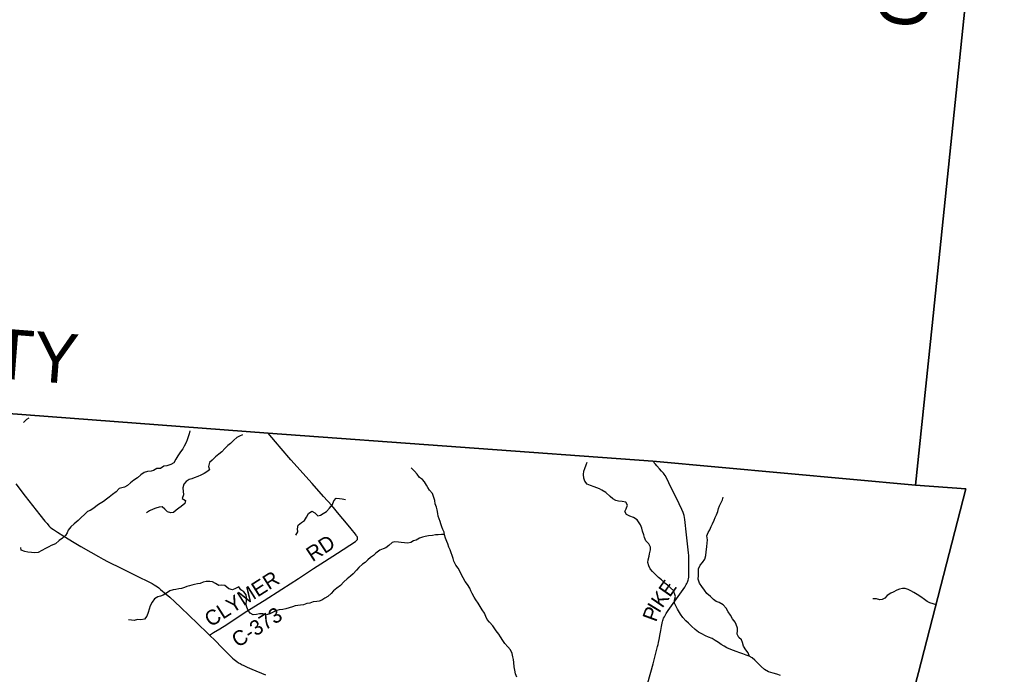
# Model space of a CAD drawing. Extents: x 1410790 to 1770854, y 566777 to 831614.
# Drawn here: x 1666001 to 1685565, y 729995 to 743103 of the extents above; entities that cross this region are included whole.
import ezdxf

# ---------------------------------------------------------------- set-up
doc = ezdxf.new("R2010")
doc.units = 0
for name, color, linetype in [('GM_X_Adjacent_County', 7, 'Continuous'), ('GM_X_Adjacent_County_Text', 7, 'Continuous'), ('GM_X_County', 7, 'Continuous'), ('GM_X_County_Road', 7, 'Continuous'), ('GM_X_County_Road_Text', 7, 'Continuous'), ('GM_X_Minor_River', 7, 'Continuous'), ('GM_X_State_Route', 7, 'Continuous'), ('GM_X_Township', 7, 'Continuous')]:
    doc.layers.add(name, color=color, linetype=linetype)

msp = doc.modelspace()

# ---------------------------------------------------------------- linework, layer by layer
at = {"layer": 'GM_X_Adjacent_County'}
for points in [[(1639977, 737470), (1650344, 736470), (1651329, 736382), (1653397, 736156), (1659279, 735723), (1662786, 735450), (1665246, 735256), (1670982, 734826), (1678682, 734265), (1683945, 733787), (1684275, 736981), (1685199, 745913)], [(1685199, 745913), (1684275, 736981), (1683945, 733787), (1684953, 733708), (1684001, 730032), (1682793, 725485), (1682151, 722960), (1679960, 714686), (1678799, 710581), (1678275, 708636), (1678251, 708551), (1678219, 708431), (1678208, 708390), (1677705, 706513), (1677306, 705159), (1677288, 705091), (1675992, 700009), (1675442, 698008), (1674497, 694126), (1674406, 693762), (1674339, 693310), (1672358, 684641), (1671974, 683181), (1671693, 682151)]]:
    msp.add_lwpolyline(points, dxfattribs=at)
at = {"layer": 'GM_X_County'}
msp.add_lwpolyline([(1639977, 737470), (1650344, 736470), (1651329, 736382), (1653397, 736156), (1659279, 735723), (1662786, 735450), (1665246, 735256), (1670982, 734826), (1678682, 734265), (1683945, 733787), (1684953, 733708), (1684001, 730032), (1682793, 725485), (1682151, 722960), (1679960, 714686), (1678799, 710581)], dxfattribs=at)
at = {"layer": 'GM_X_County_Road'}
for points in [[(1669808, 730783), (1669886, 730832), (1670009, 730909), (1670151, 730998), (1670522, 731239), (1670898, 731473), (1671256, 731704), (1671586, 731918), (1671889, 732113), (1672109, 732256), (1672370, 732426), (1672728, 732659), (1672740, 732668), (1672748, 732674), (1672754, 732680), (1672758, 732685), (1672763, 732690), (1672766, 732696), (1672768, 732702), (1672769, 732707), (1672770, 732714), (1672771, 732723), (1672770, 732731), (1672769, 732737), (1672767, 732743), (1672765, 732749), (1672760, 732757), (1672752, 732769), (1672742, 732784), (1672726, 732804), (1672640, 732909), (1672546, 733022), (1672401, 733200), (1672253, 733376), (1672090, 733560), (1671860, 733816), (1671434, 734293), (1671240, 734515), (1671125, 734654), (1670982, 734826)], [(1678585, 729828), (1678687, 730208), (1678759, 730478), (1678777, 730552), (1678787, 730598), (1678796, 730637), (1678809, 730698), (1678830, 730810), (1678842, 730875), (1678854, 730954), (1678861, 730990), (1678867, 731019), (1678871, 731034), (1678875, 731051), (1678882, 731072), (1678890, 731097), (1678900, 731119), (1678914, 731149), (1678930, 731178), (1678952, 731213), (1678993, 731274), (1679190, 731557), (1679321, 731745), (1679339, 731772), (1679354, 731797), (1679365, 731816), (1679377, 731841), (1679387, 731865), (1679392, 731883), (1679398, 731906), (1679400, 731922), (1679401, 731938), (1679405, 732003), (1679407, 732331), (1679405, 732376), (1679400, 732429), (1679358, 732787), (1679322, 733097), (1679308, 733177), (1679290, 733240), (1679265, 733300), (1679156, 733521), (1679039, 733756), (1678967, 733903), (1678927, 733974), (1678907, 734003), (1678894, 734022), (1678875, 734044), (1678858, 734066), (1678815, 734114), (1678766, 734171), (1678739, 734202), (1678682, 734265)]]:
    msp.add_lwpolyline(points, dxfattribs=at)
at = {"layer": 'GM_X_Minor_River'}
for points in [[(1666190, 735128), (1666144, 735100), (1666082, 735035)], [(1669411, 734874), (1669397, 734814), (1669379, 734748), (1669361, 734692), (1669336, 734640), (1669298, 734562), (1669272, 734510), (1669224, 734450), (1669169, 734371), (1669133, 734301), (1669089, 734231), (1669028, 734195), (1668952, 734174), (1668894, 734166), (1668824, 734118), (1668754, 734117), (1668686, 734077), (1668634, 734061), (1668566, 734058), (1668494, 734040), (1668430, 733988), (1668361, 733929), (1668287, 733887), (1668225, 733833), (1668161, 733777), (1668103, 733746), (1668047, 733732), (1667995, 733718), (1667934, 733652), (1667864, 733599), (1667796, 733545), (1667746, 733501), (1667681, 733460), (1667619, 733418), (1667565, 733382), (1667487, 733326), (1667419, 733279), (1667365, 733255), (1667300, 733197), (1667236, 733136), (1667178, 733074), (1667094, 733010), (1667027, 732950), (1666977, 732883), (1666957, 732831), (1666921, 732779), (1666860, 732723), (1666796, 732675), (1666720, 732610), (1666638, 732574), (1666586, 732552), (1666519, 732513), (1666449, 732473), (1666375, 732433), (1666305, 732428), (1666239, 732434), (1666169, 732442), (1666105, 732455), (1666036, 732481), (1666026, 732535)], [(1670469, 734790), (1670406, 734765), (1670356, 734737), (1670290, 734685), (1670224, 734619), (1670174, 734576), (1670115, 734516), (1670051, 734450), (1669995, 734406), (1669925, 734351), (1669858, 734285), (1669806, 734235), (1669786, 734157), (1669803, 734089), (1669751, 734049), (1669701, 734018), (1669633, 733986), (1669575, 733960), (1669499, 733931), (1669449, 733913), (1669397, 733897), (1669337, 733855), (1669292, 733804), (1669272, 733730), (1669287, 733589), (1669259, 733516), (1669327, 733479), (1669312, 733415), (1669238, 733360), (1669188, 733324), (1669138, 733286), (1669084, 733240), (1669032, 733229), (1668966, 733251), (1668908, 733305), (1668856, 733348), (1668796, 733344), (1668730, 733322), (1668680, 733304), (1668606, 733273), (1668542, 733229)], [(1680917, 730092), (1680854, 730152), (1680794, 730216), (1680726, 730284), (1680675, 730327), (1680611, 730361), (1680555, 730379), (1680485, 730408), (1680427, 730428), (1680355, 730454), (1680300, 730472), (1680242, 730495), (1680164, 730529), (1680112, 730561), (1680054, 730594), (1680001, 730634), (1679933, 730678), (1679869, 730715), (1679795, 730743), (1679741, 730767), (1679662, 730806), (1679600, 730844), (1679528, 730896), (1679458, 730961), (1679395, 731019), (1679347, 731069), (1679287, 731134), (1679234, 731202), (1679178, 731302), (1679145, 731369), (1679117, 731419), (1679119, 731481), (1679136, 731555), (1679120, 731617), (1679102, 731671), (1679039, 731731), (1678977, 731784), (1678923, 731822), (1678855, 731886), (1678794, 731935), (1678744, 731987), (1678674, 732055), (1678633, 732106), (1678603, 732170), (1678585, 732236), (1678587, 732288), (1678608, 732360), (1678616, 732412), (1678634, 732488), (1678637, 732540), (1678605, 732608), (1678545, 732672), (1678516, 732739), (1678500, 732793), (1678478, 732865), (1678463, 732923), (1678433, 732987), (1678370, 733092), (1678294, 733140), (1678224, 733166), (1678158, 733197), (1678125, 733257), (1678151, 733313), (1678177, 733381), (1678143, 733441), (1678068, 733455), (1677994, 733466), (1677942, 733476), (1677884, 733512), (1677832, 733558), (1677743, 733639), (1677665, 733687), (1677613, 733712), (1677559, 733732), (1677507, 733750), (1677437, 733776), (1677370, 733805), (1677322, 733865), (1677304, 733927), (1677297, 733997), (1677301, 734065), (1677321, 734117), (1677348, 734191), (1677368, 734244)], [(1675906, 730145), (1675899, 730233), (1675891, 730295), (1675881, 730345), (1675868, 730417), (1675830, 730487), (1675778, 730546), (1675717, 730616), (1675677, 730676), (1675631, 730749), (1675598, 730799), (1675544, 730869), (1675477, 730970), (1675415, 731042), (1675363, 731096), (1675336, 731152), (1675310, 731221), (1675264, 731291), (1675227, 731355), (1675183, 731421), (1675137, 731492), (1675108, 731542), (1675068, 731614), (1675042, 731672), (1675017, 731722), (1674971, 731797), (1674925, 731857), (1674888, 731927), (1674854, 731989), (1674826, 732046), (1674783, 732120), (1674741, 732186), (1674701, 732266), (1674684, 732318), (1674666, 732375), (1674646, 732431), (1674623, 732487), (1674601, 732541), (1674575, 732607), (1674561, 732657), (1674534, 732726), (1674514, 732790), (1674502, 732846), (1674479, 732896), (1674455, 732948), (1674435, 733008), (1674422, 733058), (1674404, 733110), (1674382, 733163), (1674378, 733217), (1674363, 733287), (1674353, 733343), (1674327, 733411), (1674316, 733475), (1674300, 733539), (1674274, 733614), (1674213, 733682), (1674175, 733734), (1674151, 733786), (1674112, 733849), (1674068, 733899), (1674012, 733937), (1673961, 734003), (1673909, 734066), (1673845, 734132)], [(1671536, 732783), (1671572, 732849), (1671570, 732913), (1671583, 732981), (1671647, 733037), (1671707, 733074), (1671746, 733146), (1671790, 733216), (1671854, 733266), (1671918, 733233), (1671978, 733173), (1672030, 733185), (1672080, 733218), (1672148, 733260), (1672210, 733324), (1672270, 733396), (1672293, 733468), (1672339, 733523), (1672409, 733517), (1672465, 733511), (1672529, 733498)], [(1680618, 730357), (1680593, 730431), (1680548, 730491), (1680496, 730560), (1680482, 730632), (1680461, 730690), (1680403, 730732), (1680375, 730804), (1680376, 730874), (1680378, 730924), (1680354, 730993), (1680330, 731043), (1680279, 731111), (1680237, 731181), (1680190, 731252), (1680152, 731320), (1680092, 731386), (1680011, 731433), (1679953, 731457), (1679899, 731495), (1679837, 731553), (1679766, 731618), (1679716, 731684), (1679664, 731756), (1679619, 731825), (1679593, 731901), (1679595, 731973), (1679596, 732041), (1679598, 732111), (1679632, 732181), (1679679, 732233), (1679725, 732303), (1679747, 732377), (1679750, 732447), (1679758, 732497), (1679762, 732555), (1679773, 732625), (1679779, 732693), (1679767, 732769), (1679790, 732835), (1679826, 732893), (1679850, 732955), (1679876, 733008), (1679909, 733082), (1679933, 733136), (1679955, 733190), (1679982, 733258), (1680000, 733320), (1680016, 733372), (1680044, 733424), (1680079, 733492), (1680095, 733546)], [(1674513, 732797), (1674450, 732796), (1674386, 732788), (1674330, 732787), (1674270, 732779), (1674188, 732773), (1674122, 732754), (1674070, 732740), (1674014, 732722), (1673944, 732686), (1673892, 732667), (1673838, 732639), (1673774, 732625), (1673710, 732630), (1673646, 732636), (1673588, 732644), (1673518, 732647), (1673466, 732639), (1673396, 732575), (1673336, 732531), (1673283, 732508), (1673217, 732480), (1673139, 732422), (1673087, 732375), (1673027, 732337), (1672975, 732289), (1672922, 732239), (1672870, 732202), (1672798, 732138), (1672746, 732080), (1672685, 732010), (1672631, 731963), (1672565, 731909), (1672497, 731849), (1672426, 731773), (1672356, 731722), (1672288, 731666), (1672244, 731614), (1672173, 731557), (1672117, 731523), (1672053, 731481), (1672003, 731463), (1671953, 731458), (1671881, 731448), (1671813, 731422), (1671755, 731413), (1671689, 731389), (1671631, 731383), (1671575, 731374), (1671519, 731366), (1671469, 731352), (1671403, 731326), (1671337, 731307), (1671275, 731293), (1671203, 731286), (1671153, 731276), (1671080, 731240), (1671026, 731214), (1670948, 731189), (1670876, 731209), (1670808, 731206), (1670746, 731194), (1670682, 731188), (1670623, 731225), (1670571, 731291), (1670543, 731361), (1670538, 731411), (1670544, 731471), (1670548, 731527), (1670541, 731589), (1670495, 731646), (1670431, 731692), (1670393, 731750), (1670329, 731719), (1670265, 731691), (1670191, 731711), (1670114, 731776), (1670044, 731780), (1669992, 731776), (1669928, 731819), (1669864, 731849), (1669812, 731859), (1669736, 731858), (1669678, 731840), (1669616, 731816), (1669562, 731807), (1669504, 731795), (1669454, 731785), (1669402, 731771), (1669352, 731758), (1669302, 731738), (1669244, 731718), (1669190, 731707), (1669134, 731695), (1669080, 731687), (1669010, 731667), (1668946, 731620), (1668875, 731580), (1668825, 731562), (1668771, 731549), (1668701, 731507)], [(1684355, 731392), (1684300, 731411), (1684230, 731431), (1684176, 731455), (1684121, 731496), (1684049, 731550), (1683977, 731596), (1683907, 731633), (1683852, 731671), (1683794, 731697), (1683736, 731717), (1683680, 731714), (1683622, 731702), (1683572, 731680), (1683496, 731641), (1683446, 731619), (1683379, 731575), (1683327, 731521), (1683277, 731495), (1683227, 731488), (1683159, 731508), (1683091, 731508)], [(1668701, 731507), (1668659, 731443), (1668619, 731371), (1668596, 731303), (1668576, 731235), (1668552, 731159), (1668505, 731104), (1668433, 731090), (1668361, 731094), (1668297, 731075), (1668243, 731081), (1668181, 731089)], [(1675961, 729940), (1675931, 730008), (1675920, 730078), (1675906, 730145)], [(1681237, 729973), (1681165, 730002), (1681095, 730024), (1680998, 730047), (1680917, 730092)]]:
    msp.add_lwpolyline(points, dxfattribs=at)
at = {"layer": 'GM_X_State_Route'}
msp.add_lwpolyline([(1665924, 733813), (1666113, 733566), (1666407, 733193), (1666508, 733065), (1666552, 733014), (1666591, 732971), (1666618, 732945), (1666650, 732918), (1666681, 732894), (1666762, 732840), (1666888, 732763), (1667098, 732635), (1667232, 732555), (1667431, 732440), (1667580, 732355), (1667679, 732302), (1667766, 732257), (1668047, 732115), (1668357, 731964), (1668606, 731840), (1668657, 731814), (1668695, 731791), (1668729, 731770), (1668762, 731748), (1668791, 731726), (1668827, 731698), (1668940, 731603), (1669009, 731542), (1669110, 731449), (1669230, 731336), (1669565, 731017), (1669775, 730815), (1669808, 730783), (1669916, 730677), (1670054, 730537), (1670225, 730360), (1670265, 730322), (1670298, 730295), (1670325, 730273), (1670350, 730255), (1670389, 730230), (1670419, 730212), (1670457, 730191), (1670480, 730179), (1670562, 730142), (1670656, 730102), (1670928, 729986)], dxfattribs=at)
at = {"layer": 'GM_X_Township'}
msp.add_lwpolyline([(1678799, 710581), (1679960, 714686), (1682151, 722960), (1682793, 725485), (1684001, 730032), (1684953, 733708), (1683945, 733787), (1678682, 734265), (1670982, 734826), (1665246, 735256), (1662786, 735450), (1659279, 735723), (1653397, 736156), (1651329, 736382), (1650344, 736470), (1639977, 737470)], dxfattribs=at)

# ---------------------------------------------------------------- texts
at = {"layer": 'GM_X_Adjacent_County_Text'}
for rotation, p in [(84.0888, (1684150, 742879)), (355.4856, (1653063, 736911))]:
    msp.add_text('CHAMPAIGN COUNTY', height=1000, rotation=rotation, dxfattribs=at).set_placement(p)
at = {"layer": 'GM_X_County_Road_Text'}
for s, rotation, p in [('RD', 33.4162, (1671869, 732241)), ('CLYMER', 32.509, (1669828, 730935)), ('E', 54.975, (1679022, 731525)), ('K', 55.3622, (1678873, 731308)), ('C-373', 32.4088, (1670372, 730524)), ('P', 69.9105, (1678748, 731031)), ('I', 58.4994, (1678811, 731207))]:
    msp.add_text(s, height=300, rotation=rotation, dxfattribs=at).set_placement(p)

doc.saveas('drawing.dxf')
